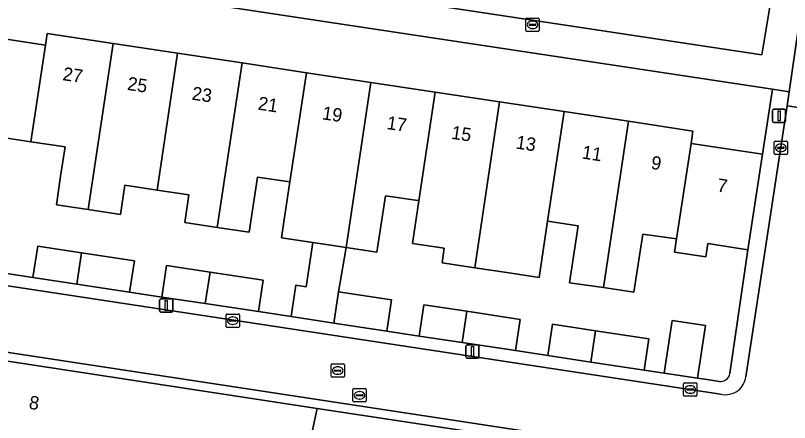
# Model space of a CAD drawing. Extents: x 163008 to 163854, y 382777 to 383982.
# Drawn here: x 163609.3 to 163667.4, y 383156.9 to 383187.5 of the extents above; entities that cross this region are included whole.
import ezdxf

# ---------------------------------------------------------------- set-up
doc = ezdxf.new("R2010")
doc.units = 0
for name, color, linetype in [('IMGEO_Brandkraan', 7, 'Continuous'), ('IMGEO_Erf', 7, 'Continuous'), ('IMGEO_Groenvoorziening', 7, 'Continuous'), ('IMGEO_Kolk', 7, 'Continuous'), ('IMGEO_Lichtmast', 7, 'Continuous'), ('IMGEO_Muur', 7, 'Continuous'), ('IMGEO_Pand', 7, 'Continuous'), ('IMGEO_Pand_nummerreeks', 7, 'Continuous'), ('IMGEO_Rijbaan_lokaal_open', 7, 'Continuous'), ('IMGEO_Rioolput', 7, 'Continuous'), ('IMGEO_Voetpad_open', 7, 'Continuous')]:
    doc.layers.add(name, color=color, linetype=linetype)

msp = doc.modelspace()

# ---------------------------------------------------------------- linework, layer by layer
at = {"layer": 'IMGEO_Brandkraan'}
for p, q in [((163647.693, 383187.266), (163648.545, 383187.266)), ((163647.618, 383186.34), (163647.618, 383187.192)), ((163647.877, 383186.76), (163647.877, 383186.772)), ((163648.315, 383186.723), (163647.917, 383186.723)), ((163647.92, 383186.809), (163648.318, 383186.809)), ((163648.106, 383187.046), (163648.131, 383187.046)), ((163648.361, 383186.772), (163648.361, 383186.76)), ((163648.619, 383187.192), (163648.619, 383186.34)), ((163648.545, 383186.266), (163647.693, 383186.266)), ((163648.129, 383186.486), (163648.104, 383186.486)), ((163634.641, 383158.565), (163634.641, 383159.417)), ((163634.716, 383159.491), (163635.568, 383159.491)), ((163635.642, 383159.417), (163635.642, 383158.565)), ((163634.9, 383158.985), (163634.9, 383158.997)), ((163635.338, 383158.948), (163634.94, 383158.948)), ((163634.943, 383159.034), (163635.341, 383159.034)), ((163635.129, 383159.271), (163635.154, 383159.271)), ((163635.384, 383158.997), (163635.384, 383158.985)), ((163635.568, 383158.491), (163634.716, 383158.491)), ((163635.152, 383158.711), (163635.127, 383158.711))]:
    msp.add_line(p, q, dxfattribs=at)
for points in [[(163647.693, 383187.266), (163648.545, 383187.266)], [(163647.618, 383186.34), (163647.618, 383187.192)], [(163648.619, 383187.192), (163648.619, 383186.34)], [(163648.545, 383186.266), (163647.693, 383186.266)], [(163634.641, 383158.565), (163634.641, 383159.417)], [(163634.716, 383159.491), (163635.568, 383159.491)], [(163635.642, 383159.417), (163635.642, 383158.565)], [(163635.568, 383158.491), (163634.716, 383158.491)]]:
    msp.add_lwpolyline(points, dxfattribs=at)
for centre, radius, start, end in [((163647.695, 383187.19), 0.0765, 91.55205, 178.44795), ((163647.695, 383187.19), 0.0765, 91.55205, 178.44795), ((163648.543, 383187.19), 0.0765, 1.55205, 88.44795), ((163648.543, 383187.19), 0.0765, 1.55205, 88.44795), ((163647.917, 383186.769), 0.0403, 85.87752, 175.75265), ((163647.914, 383186.759), 0.0366, 178.93798, 274.71019), ((163648.318, 383186.766), 0.043, 264.86636, 352.45326), ((163648.322, 383186.771), 0.0386, 1.73085, 96.63898), ((163647.695, 383186.342), 0.0765, 181.55205, 268.44795), ((163647.695, 383186.342), 0.0765, 181.55205, 268.44795), ((163648.543, 383186.342), 0.0765, 271.55205, 358.44795), ((163648.543, 383186.342), 0.0765, 271.55205, 358.44795), ((163634.718, 383159.415), 0.0765, 91.55205, 178.44795), ((163634.718, 383159.415), 0.0765, 91.55205, 178.44795), ((163635.566, 383159.415), 0.0765, 1.55205, 88.44795), ((163635.566, 383159.415), 0.0765, 1.55205, 88.44795), ((163634.94, 383158.994), 0.0403, 85.87752, 175.75265), ((163634.937, 383158.984), 0.0366, 178.93798, 274.71019), ((163635.341, 383158.991), 0.043, 264.86636, 352.45326), ((163635.345, 383158.996), 0.0386, 1.73085, 96.63898), ((163634.718, 383158.567), 0.0765, 181.55205, 268.44795), ((163634.718, 383158.567), 0.0765, 181.55205, 268.44795), ((163635.566, 383158.567), 0.0765, 271.55205, 358.44795), ((163635.566, 383158.567), 0.0765, 271.55205, 358.44795)]:
    msp.add_arc(centre, radius, start, end, dxfattribs=at)
for centre, major_axis, ratio, start_param, end_param in [((163648.105, 383186.766), (-0.387, 0.002), 0.722429, 4.712389, 7.853982), ((163648.13, 383186.766), (-0.39, 0.002), 0.717154, 1.570796, 4.712389), ((163635.128, 383158.991), (-0.387, 0.002), 0.722429, 4.712389, 7.853982), ((163635.153, 383158.991), (-0.39, 0.002), 0.717154, 1.570796, 4.712389)]:
    msp.add_ellipse(centre, major_axis=major_axis, ratio=ratio, start_param=start_param, end_param=end_param, dxfattribs=at)
at = {"layer": 'IMGEO_Erf'}
for points in [[(163606.339, 383186.036), (163611.579, 383185.246), (163611.708, 383186.104), (163616.658, 383185.358), (163621.489, 383184.63), (163626.322, 383183.901), (163631.154, 383183.173), (163635.987, 383182.444), (163640.82, 383181.716), (163645.651, 383180.987), (163650.484, 383180.259), (163655.316, 383179.53), (163660.148, 383178.802), (163660.008, 383177.875), (163665.36, 383177.068), (163666.122, 383181.928), (163548.798, 383199.652)], [(163608.169, 383168.2), (163610.641, 383167.825), (163610.999, 383170.177), (163614.284, 383169.678), (163618.246, 383169.077), (163617.888, 383166.725), (163620.31, 383166.358), (163620.668, 383168.71), (163623.923, 383168.216), (163627.905, 383167.612), (163627.547, 383165.26), (163629.999, 383164.887), (163630.357, 383167.24), (163631.13, 383167.123), (163631.631, 383170.453), (163629.292, 383170.806), (163629.469, 383171.982), (163629.921, 383174.982), (163627.481, 383175.35), (163626.857, 383171.208), (163624.466, 383171.569), (163622.029, 383171.936), (163622.342, 383174.013), (163619.947, 383174.374), (163617.537, 383174.738), (163617.207, 383172.548), (163614.785, 383172.913), (163612.395, 383173.273), (163612.717, 383175.413), (163613.048, 383177.615), (163610.487, 383178.002), (163607.525, 383178.449)], [(163646.192, 383168.184), (163643.779, 383168.548), (163641.334, 383168.916), (163641.498, 383170.01), (163639.112, 383170.369), (163639.594, 383173.572), (163639.525, 383173.582), (163637.08, 383173.951), (163636.443, 383169.727), (163634.126, 383170.077), (163633.561, 383166.754), (163637.545, 383166.149), (163637.188, 383163.8), (163639.61, 383163.433), (163639.967, 383165.78), (163643.201, 383165.289), (163647.194, 383164.683), (163646.837, 383162.339), (163649.26, 383161.972), (163649.617, 383164.315), (163652.84, 383163.825), (163656.854, 383163.214), (163656.498, 383160.876), (163658, 383160.649), (163658.602, 383164.603), (163661.094, 383164.226), (163660.492, 383160.272), (163661.357, 383160.14), (163662.122, 383160.024)], [(163662.925, 383160.612), (163664.28, 383169.904), (163661.258, 383170.359), (163661.108, 383169.359), (163658.78, 383169.71), (163658.93, 383170.71), (163656.381, 383171.07), (163655.725, 383166.727), (163653.44, 383167.06), (163650.9, 383167.431), (163651.542, 383171.686), (163649.246, 383172.032), (163648.612, 383167.819), (163646.192, 383168.184)]]:
    msp.add_lwpolyline(points, dxfattribs=at)
msp.add_arc((163662.201, 383160.758), 0.738, 263.83349, 348.59372, dxfattribs=at)
at = {"layer": 'IMGEO_Groenvoorziening'}
msp.add_lwpolyline([(163662.85, 383192.416), (163637.442, 383196.264), (163636.328, 383188.914), (163665.328, 383184.519), (163666.007, 383188.573)], dxfattribs=at)
at = {"layer": 'IMGEO_Kolk'}
for p, q in [((163666.245, 383177.118), (163666.245, 383177.97)), ((163666.32, 383178.044), (163667.172, 383178.044)), ((163667.246, 383177.97), (163667.246, 383177.118)), ((163666.504, 383177.538), (163666.504, 383177.55)), ((163666.942, 383177.501), (163666.544, 383177.501)), ((163666.547, 383177.587), (163666.945, 383177.587)), ((163666.733, 383177.824), (163666.758, 383177.824)), ((163666.988, 383177.55), (163666.988, 383177.538)), ((163667.172, 383177.044), (163666.32, 383177.044)), ((163666.756, 383177.264), (163666.731, 383177.264)), ((163625.128, 383164.156), (163625.128, 383165.008)), ((163625.203, 383165.082), (163626.055, 383165.082)), ((163625.43, 383164.625), (163625.828, 383164.625)), ((163625.616, 383164.862), (163625.641, 383164.862)), ((163626.129, 383165.008), (163626.129, 383164.156)), ((163626.055, 383164.082), (163625.203, 383164.082)), ((163625.387, 383164.576), (163625.387, 383164.588)), ((163625.825, 383164.539), (163625.427, 383164.539)), ((163625.639, 383164.302), (163625.614, 383164.302)), ((163625.871, 383164.588), (163625.871, 383164.576)), ((163659.453, 383158.996), (163659.453, 383159.848)), ((163659.528, 383159.922), (163660.38, 383159.922)), ((163659.712, 383159.416), (163659.712, 383159.428)), ((163660.15, 383159.379), (163659.752, 383159.379)), ((163659.755, 383159.465), (163660.153, 383159.465)), ((163659.941, 383159.702), (163659.966, 383159.702)), ((163660.196, 383159.428), (163660.196, 383159.416)), ((163660.454, 383159.848), (163660.454, 383158.996)), ((163660.38, 383158.922), (163659.528, 383158.922)), ((163659.964, 383159.142), (163659.939, 383159.142))]:
    msp.add_line(p, q, dxfattribs=at)
for points in [[(163666.245, 383177.118), (163666.245, 383177.97)], [(163666.32, 383178.044), (163667.172, 383178.044)], [(163667.246, 383177.97), (163667.246, 383177.118)], [(163667.172, 383177.044), (163666.32, 383177.044)], [(163625.128, 383164.156), (163625.128, 383165.008)], [(163625.203, 383165.082), (163626.055, 383165.082)], [(163626.129, 383165.008), (163626.129, 383164.156)], [(163626.055, 383164.082), (163625.203, 383164.082)], [(163659.453, 383158.996), (163659.453, 383159.848)], [(163659.528, 383159.922), (163660.38, 383159.922)], [(163660.454, 383159.848), (163660.454, 383158.996)], [(163660.38, 383158.922), (163659.528, 383158.922)]]:
    msp.add_lwpolyline(points, dxfattribs=at)
for centre, radius, start, end in [((163666.322, 383177.968), 0.0765, 91.55205, 178.44795), ((163666.322, 383177.968), 0.0765, 91.55205, 178.44795), ((163667.17, 383177.968), 0.0765, 1.55205, 88.44795), ((163667.17, 383177.968), 0.0765, 1.55205, 88.44795), ((163666.544, 383177.547), 0.0403, 85.87752, 175.75265), ((163666.541, 383177.537), 0.0366, 178.93798, 274.71019), ((163666.945, 383177.544), 0.043, 264.86636, 352.45326), ((163666.949, 383177.549), 0.0386, 1.73085, 96.63898), ((163666.322, 383177.12), 0.0765, 181.55205, 268.44795), ((163666.322, 383177.12), 0.0765, 181.55205, 268.44795), ((163667.17, 383177.12), 0.0765, 271.55205, 358.44795), ((163667.17, 383177.12), 0.0765, 271.55205, 358.44795), ((163625.205, 383165.006), 0.0765, 91.55205, 178.44795), ((163625.205, 383165.006), 0.0765, 91.55205, 178.44795), ((163625.427, 383164.585), 0.0403, 85.87752, 175.75265), ((163625.832, 383164.587), 0.0386, 1.73085, 96.63898), ((163626.053, 383165.006), 0.0765, 1.55205, 88.44795), ((163626.053, 383165.006), 0.0765, 1.55205, 88.44795), ((163625.205, 383164.158), 0.0765, 181.55205, 268.44795), ((163625.205, 383164.158), 0.0765, 181.55205, 268.44795), ((163625.424, 383164.575), 0.0366, 178.93798, 274.71019), ((163625.828, 383164.582), 0.043, 264.86636, 352.45326), ((163626.053, 383164.158), 0.0765, 271.55205, 358.44795), ((163626.053, 383164.158), 0.0765, 271.55205, 358.44795), ((163659.53, 383159.846), 0.0765, 91.55205, 178.44795), ((163659.53, 383159.846), 0.0765, 91.55205, 178.44795), ((163659.752, 383159.425), 0.0403, 85.87752, 175.75265), ((163659.749, 383159.415), 0.0366, 178.93798, 274.71019), ((163660.153, 383159.422), 0.043, 264.86636, 352.45326), ((163660.157, 383159.427), 0.0386, 1.73085, 96.63898), ((163660.378, 383159.846), 0.0765, 1.55205, 88.44795), ((163660.378, 383159.846), 0.0765, 1.55205, 88.44795), ((163659.53, 383158.998), 0.0765, 181.55205, 268.44795), ((163659.53, 383158.998), 0.0765, 181.55205, 268.44795), ((163660.378, 383158.998), 0.0765, 271.55205, 358.44795), ((163660.378, 383158.998), 0.0765, 271.55205, 358.44795)]:
    msp.add_arc(centre, radius, start, end, dxfattribs=at)
for centre, major_axis, ratio, start_param, end_param in [((163666.732, 383177.544), (-0.387, 0.002), 0.722429, 4.712389, 7.853982), ((163666.757, 383177.544), (-0.39, 0.002), 0.717154, 1.570796, 4.712389), ((163625.615, 383164.582), (-0.387, 0.002), 0.722429, 4.712389, 7.853982), ((163625.64, 383164.582), (-0.39, 0.002), 0.717154, 1.570796, 4.712389), ((163659.94, 383159.422), (-0.387, 0.002), 0.722429, 4.712389, 7.853982), ((163659.965, 383159.422), (-0.39, 0.002), 0.717154, 1.570796, 4.712389)]:
    msp.add_ellipse(centre, major_axis=major_axis, ratio=ratio, start_param=start_param, end_param=end_param, dxfattribs=at)
at = {"layer": 'IMGEO_Lichtmast'}
for p, q in [((163666.116, 383179.531), (163666.116, 383180.331)), ((163666.116, 383180.331), (163666.116, 383179.531)), ((163666.216, 383180.431), (163667.006, 383180.431)), ((163667.006, 383180.431), (163666.216, 383180.431)), ((163667.106, 383180.331), (163667.106, 383179.531)), ((163667.106, 383179.531), (163667.106, 383180.331)), ((163667.006, 383179.431), (163666.216, 383179.431)), ((163666.216, 383179.431), (163667.006, 383179.431)), ((163620.143, 383165.313), (163620.143, 383166.113)), ((163620.143, 383166.113), (163620.143, 383165.313)), ((163620.243, 383166.213), (163621.033, 383166.213)), ((163621.033, 383166.213), (163620.243, 383166.213)), ((163621.133, 383166.113), (163621.133, 383165.313)), ((163621.133, 383165.313), (163621.133, 383166.113)), ((163621.033, 383165.213), (163620.243, 383165.213)), ((163620.243, 383165.213), (163621.033, 383165.213)), ((163643.111, 383161.863), (163643.111, 383162.663)), ((163643.111, 383162.663), (163643.111, 383161.863)), ((163643.211, 383162.763), (163644.001, 383162.763)), ((163644.001, 383162.763), (163643.211, 383162.763)), ((163644.101, 383162.663), (163644.101, 383161.863)), ((163644.101, 383161.863), (163644.101, 383162.663)), ((163644.001, 383161.763), (163643.211, 383161.763)), ((163643.211, 383161.763), (163644.001, 383161.763))]:
    msp.add_line(p, q, dxfattribs=at)
for points in [[(163666.536, 383180.306), (163666.686, 383180.306), (163666.686, 383179.556), (163666.536, 383179.556), (163666.536, 383180.306)], [(163620.563, 383166.088), (163620.713, 383166.088), (163620.713, 383165.338), (163620.563, 383165.338), (163620.563, 383166.088)], [(163643.531, 383162.638), (163643.681, 383162.638), (163643.681, 383161.888), (163643.531, 383161.888), (163643.531, 383162.638)]]:
    msp.add_lwpolyline(points, dxfattribs=at)
for centre, start, end in [((163666.216, 383180.331), 90, 180), ((163666.216, 383180.331), 90, 180), ((163667.006, 383180.331), 0, 90), ((163667.006, 383180.331), 360, 90), ((163666.216, 383179.531), 180, 270), ((163666.216, 383179.531), 180, 270), ((163667.006, 383179.531), 270, 0), ((163667.006, 383179.531), 270, 0), ((163620.243, 383166.113), 90, 180), ((163620.243, 383166.113), 90, 180), ((163621.033, 383166.113), 0, 90), ((163621.033, 383166.113), 360, 90), ((163620.243, 383165.313), 180, 270), ((163620.243, 383165.313), 180, 270), ((163621.033, 383165.313), 270, 0), ((163621.033, 383165.313), 270, 0), ((163643.211, 383162.663), 90, 180), ((163643.211, 383162.663), 90, 180), ((163644.001, 383162.663), 0, 90), ((163644.001, 383162.663), 360, 90), ((163643.211, 383161.863), 180, 270), ((163643.211, 383161.863), 180, 270), ((163644.001, 383161.863), 270, 0), ((163644.001, 383161.863), 270, 0)]:
    msp.add_arc(centre, 0.1, start, end, dxfattribs=at)
at = {"layer": 'IMGEO_Muur'}
for points in [[(163662.925, 383160.612), (163664.28, 383169.904)], [(163661.357, 383160.14), (163662.122, 383160.024)]]:
    msp.add_lwpolyline(points, dxfattribs=at)
msp.add_arc((163662.201, 383160.758), 0.738, 263.83349, 348.59372, dxfattribs=at)
at = {"layer": 'IMGEO_Pand'}
for points in [[(163616.658, 383185.358), (163611.708, 383186.104), (163611.579, 383185.246), (163610.487, 383178.002), (163613.048, 383177.615), (163612.717, 383175.413), (163612.395, 383173.273), (163614.785, 383172.913)], [(163611.579, 383185.246), (163606.339, 383186.036), (163605.247, 383178.793), (163605.108, 383177.873), (163607.387, 383177.53), (163607.525, 383178.449), (163610.487, 383178.002)], [(163616.658, 383185.358), (163614.785, 383172.913), (163617.207, 383172.548), (163617.537, 383174.738), (163619.947, 383174.374), (163621.489, 383184.63)], [(163626.322, 383183.901), (163621.489, 383184.63), (163619.947, 383174.374), (163622.342, 383174.013), (163622.029, 383171.936), (163624.466, 383171.569)], [(163626.322, 383183.901), (163624.466, 383171.569), (163626.857, 383171.208), (163627.481, 383175.35), (163629.921, 383174.982), (163631.154, 383183.173)], [(163635.987, 383182.444), (163631.154, 383183.173), (163629.921, 383174.982), (163629.469, 383171.982), (163629.292, 383170.806), (163631.631, 383170.453), (163634.126, 383170.077)], [(163640.82, 383181.716), (163635.987, 383182.444), (163634.126, 383170.077), (163636.443, 383169.727), (163637.08, 383173.951), (163639.525, 383173.582), (163639.594, 383173.572)], [(163645.651, 383180.987), (163640.82, 383181.716), (163639.594, 383173.572), (163639.112, 383170.369), (163641.498, 383170.01), (163641.334, 383168.916), (163643.779, 383168.548)], [(163650.484, 383180.259), (163645.651, 383180.987), (163643.779, 383168.548), (163646.192, 383168.184), (163648.612, 383167.819), (163649.246, 383172.032)], [(163653.44, 383167.06), (163655.316, 383179.53), (163650.484, 383180.259), (163649.246, 383172.032), (163651.542, 383171.686), (163650.9, 383167.431)], [(163653.44, 383167.06), (163655.725, 383166.727), (163656.381, 383171.07), (163658.93, 383170.71), (163660.008, 383177.875), (163660.148, 383178.802), (163655.316, 383179.53)], [(163665.36, 383177.068), (163660.008, 383177.875), (163658.93, 383170.71), (163658.78, 383169.71), (163661.108, 383169.359), (163661.258, 383170.359), (163664.28, 383169.904)], [(163633.561, 383166.754), (163634.126, 383170.077), (163631.631, 383170.453), (163631.13, 383167.123), (163630.357, 383167.24), (163629.999, 383164.887), (163633.207, 383164.402)], [(163614.284, 383169.678), (163610.999, 383170.177), (163610.641, 383167.825), (163613.929, 383167.326)], [(163614.284, 383169.678), (163613.929, 383167.326), (163617.888, 383166.725), (163618.246, 383169.077)], [(163623.923, 383168.216), (163620.668, 383168.71), (163620.31, 383166.358), (163623.568, 383165.864)], [(163623.923, 383168.216), (163623.568, 383165.864), (163627.547, 383165.26), (163627.905, 383167.612)], [(163633.207, 383164.402), (163637.188, 383163.8), (163637.545, 383166.149), (163633.561, 383166.754)], [(163642.847, 383162.943), (163643.201, 383165.289), (163639.967, 383165.78), (163639.61, 383163.433)], [(163642.847, 383162.943), (163646.837, 383162.339), (163647.194, 383164.683), (163643.201, 383165.289)], [(163660.492, 383160.272), (163661.094, 383164.226), (163658.602, 383164.603), (163658, 383160.649)], [(163652.487, 383161.483), (163652.84, 383163.825), (163649.617, 383164.315), (163649.26, 383161.972)], [(163652.487, 383161.483), (163656.498, 383160.876), (163656.854, 383163.214), (163652.84, 383163.825)], [(163631.969, 383158.004), (163605.116, 383162.097), (163604.715, 383162.158), (163603.961, 383155.946), (163603.078, 383150.126), (163600.974, 383136.678), (163625.249, 383126.784)], [(163639.318, 383128.249), (163639.872, 383130.801), (163640.426, 383133.352), (163640.98, 383135.904), (163641.534, 383138.456), (163642.087, 383141.007), (163642.641, 383143.559), (163643.195, 383146.111), (163643.749, 383148.662), (163644.303, 383151.214), (163644.857, 383153.765), (163645.335, 383155.967), (163631.969, 383158.004), (163625.249, 383126.784), (163637.882, 383121.634), (163638.211, 383123.146), (163638.764, 383125.698)]]:
    msp.add_lwpolyline(points, close=True, dxfattribs=at)
at = {"layer": 'IMGEO_Rijbaan_lokaal_open'}
for points in [[(163668.321, 383188.294), (163667.379, 383181.747), (163667.378, 383181.74), (163667.228, 383180.698), (163671.627, 383180.045), (163671.717, 383180.628), (163672.507, 383185.752), (163672.791, 383187.707)], [(163542.236, 383172.265), (163567.427, 383168.507), (163651.335, 383155.72), (163658.206, 383154.673), (163658.136, 383154.035), (163663.431, 383153.242), (163667.475, 383152.649), (163671.164, 383176.895), (163671.375, 383178.333), (163671.627, 383180.045), (163667.228, 383180.698), (163666.553, 383176.284), (163664.116, 383160.362)], [(163662.219, 383159.074), (163547.368, 383176.527)]]:
    msp.add_lwpolyline(points, dxfattribs=at)
for centre, radius, start, end in [((163662.466, 383160.614), 1.669, 310.72579, 351.31879), ((163662.577, 383160.718), 1.682, 257.71537, 305.54705)]:
    msp.add_arc(centre, radius, start, end, dxfattribs=at)
at = {"layer": 'IMGEO_Rioolput'}
for p, q in [((163633.001, 383160.416), (163633.001, 383161.268)), ((163633.076, 383161.342), (163633.928, 383161.342)), ((163633.489, 383161.122), (163633.514, 383161.122)), ((163634.002, 383161.268), (163634.002, 383160.416)), ((163633.26, 383160.836), (163633.26, 383160.848)), ((163633.698, 383160.799), (163633.3, 383160.799)), ((163633.303, 383160.885), (163633.701, 383160.885)), ((163633.512, 383160.562), (163633.487, 383160.562)), ((163633.744, 383160.848), (163633.744, 383160.836)), ((163633.928, 383160.342), (163633.076, 383160.342))]:
    msp.add_line(p, q, dxfattribs=at)
for points in [[(163633.001, 383160.416), (163633.001, 383161.268)], [(163633.076, 383161.342), (163633.928, 383161.342)], [(163634.002, 383161.268), (163634.002, 383160.416)], [(163633.928, 383160.342), (163633.076, 383160.342)]]:
    msp.add_lwpolyline(points, dxfattribs=at)
for centre, radius, start, end in [((163633.078, 383161.266), 0.0765, 91.55205, 178.44795), ((163633.078, 383161.266), 0.0765, 91.55205, 178.44795), ((163633.926, 383161.266), 0.0765, 1.55205, 88.44795), ((163633.926, 383161.266), 0.0765, 1.55205, 88.44795), ((163633.3, 383160.845), 0.0403, 85.87752, 175.75265), ((163633.297, 383160.835), 0.0366, 178.93798, 274.71019), ((163633.701, 383160.842), 0.043, 264.86636, 352.45326), ((163633.705, 383160.847), 0.0386, 1.73085, 96.63898), ((163633.078, 383160.418), 0.0765, 181.55205, 268.44795), ((163633.078, 383160.418), 0.0765, 181.55205, 268.44795), ((163633.926, 383160.418), 0.0765, 271.55205, 358.44795), ((163633.926, 383160.418), 0.0765, 271.55205, 358.44795)]:
    msp.add_arc(centre, radius, start, end, dxfattribs=at)
for centre, major_axis, ratio, start_param, end_param in [((163633.488, 383160.842), (-0.387, 0.002), 0.722429, 4.712389, 7.853982), ((163633.513, 383160.842), (-0.39, 0.002), 0.717154, 1.570796, 4.712389)]:
    msp.add_ellipse(centre, major_axis=major_axis, ratio=ratio, start_param=start_param, end_param=end_param, dxfattribs=at)
at = {"layer": 'IMGEO_Voetpad_open'}
for points in [[(163546.356, 383200.021), (163548.798, 383199.652), (163666.122, 383181.928), (163667.379, 383181.747), (163668.321, 383188.294)], [(163666.007, 383188.573), (163665.328, 383184.519), (163636.328, 383188.914)], [(163666.553, 383176.284), (163667.228, 383180.698), (163667.378, 383181.74), (163667.379, 383181.747), (163666.122, 383181.928), (163665.36, 383177.068), (163664.28, 383169.904), (163662.925, 383160.612)], [(163545.77, 383176.763), (163547.368, 383176.527), (163662.219, 383159.074)], [(163664.116, 383160.362), (163666.553, 383176.284)], [(163662.122, 383160.024), (163661.357, 383160.14), (163660.492, 383160.272), (163658, 383160.649), (163656.498, 383160.876), (163652.487, 383161.483), (163649.26, 383161.972), (163646.837, 383162.339), (163642.847, 383162.943), (163639.61, 383163.433), (163637.188, 383163.8), (163633.207, 383164.402), (163629.999, 383164.887), (163627.547, 383165.26), (163623.568, 383165.864), (163620.31, 383166.358), (163617.888, 383166.725), (163613.929, 383167.326), (163610.641, 383167.825), (163608.169, 383168.2)]]:
    msp.add_lwpolyline(points, dxfattribs=at)
msp.add_lwpolyline([(163567.427, 383168.507), (163567.317, 383167.857), (163575.341, 383166.634), (163590.125, 383164.381), (163597.621, 383163.239), (163604.715, 383162.158), (163605.116, 383162.097), (163631.969, 383158.004), (163645.335, 383155.967), (163651.236, 383155.068), (163651.335, 383155.72)], close=True, dxfattribs=at)
for centre, radius, start, end in [((163662.201, 383160.758), 0.738, 263.83349, 348.59372), ((163662.466, 383160.614), 1.669, 310.72579, 351.31879), ((163662.577, 383160.718), 1.682, 257.71537, 305.54705)]:
    msp.add_arc(centre, radius, start, end, dxfattribs=at)

# ---------------------------------------------------------------- texts
at = {"layer": 'IMGEO_Pand_nummerreeks'}
for s, rotation, p in [('27', 351.42855, (163612.824, 383182.619)), ('25', 351.42759, (163617.668, 383181.888)), ('23', 351.42759, (163622.512, 383181.158)), ('21', 351.42759, (163627.468, 383180.411)), ('19', 351.42855, (163632.29, 383179.684)), ('17', 351.42855, (163637.134, 383178.954)), ('15', 351.42855, (163641.978, 383178.224)), ('13', 351.42855, (163646.822, 383177.494)), ('11', 351.42759, (163651.779, 383176.746)), ('9', 351.42759, (163656.965, 383175.965)), ('7', 351.42282, (163661.924, 383174.269)), ('8', 351.33688, (163610.287, 383157.991))]:
    msp.add_text(s, height=1, rotation=rotation, dxfattribs=at).set_placement(p)

doc.saveas('drawing.dxf')
